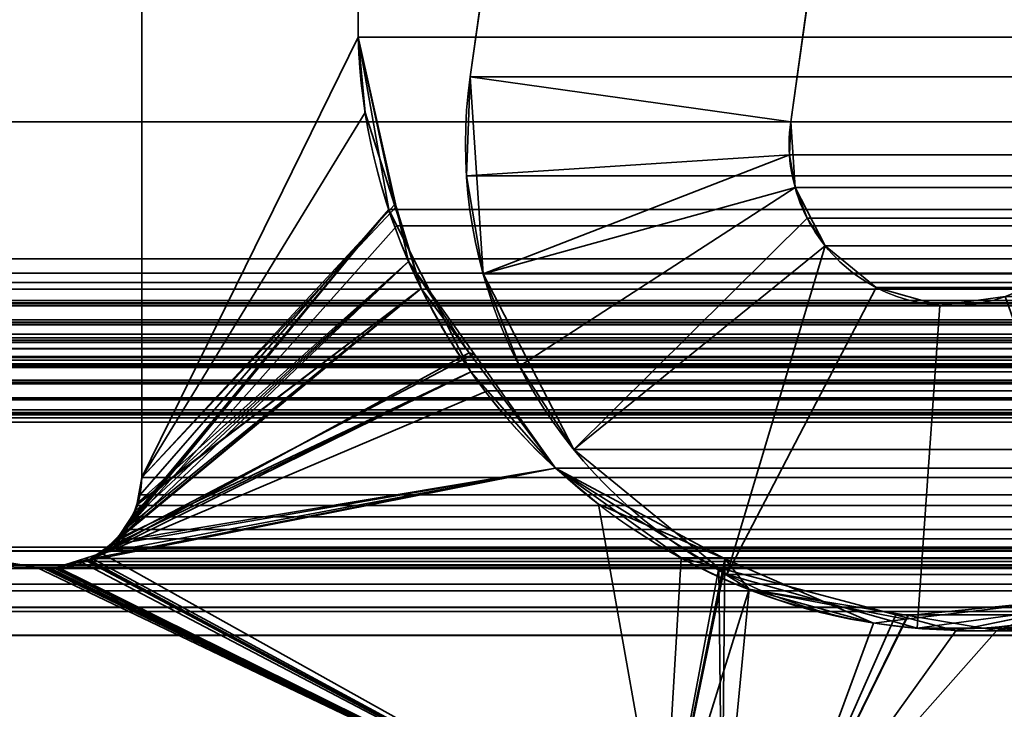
# Model space of a CAD drawing. Header units: millimetres. Extents: x -587 to 3688, y -115 to 120.
# Tile 733 of 960: x 2495.93 to 2500.5, y 4.63 to 7.83. Entities that reach past the tile are written whole.
import ezdxf

# ---------------------------------------------------------------- set-up
doc = ezdxf.new("R2010")
doc.units = ezdxf.units.MM
doc.layers.add('151', color=7, linetype='Continuous', true_color=0xffffff)

# ---------------------------------------------------------------- blocks, each defined once
blk = doc.blocks.new('UG_SURFACE_003')
at = {"layer": '151', "color": 252, "linetype": 'Continuous', "lineweight": 35}
for points in [[(3687.5, -40, 2198), (3687.5, 110, 2198), (2312.5, 110, 2198), (2312.5, -40, 2198)], [(2462.5001, -40, 2048.0001), (2462.5001, 110, 2048.0001), (3537.4999, 110, 2048.0001), (3537.4999, -40, 2048.0001)]]:
    blk.add_3dface(points, dxfattribs=at)
blk = doc.blocks.new('UG_SURFACE_089')
at = {"layer": '151', "color": 252, "linetype": 'Continuous', "lineweight": 35}
for points in [[(2498.8844, 13.7001, 2009.6157), (2498.8844, 13.7001, -7), (2498.0218, 7.5631, -7), (2498.0218, 7.5631, 2010.478)], [(2499.5072, 7.3544, 2008.9927), (2500.3698, 13.4913, 2008.1303), (2498.8844, 13.7001, 2009.6157), (2498.0218, 7.5631, 2010.478)], [(2498.0218, 7.5631, -7), (2498.8844, 13.7001, -7), (2500.3698, 13.4913, -7), (2499.5072, 7.3544, -7)], [(2500.3698, 13.4913, 2008.1303), (2499.5072, 7.3544, 2008.9927), (2499.5072, 7.3544, -7), (2500.3698, 13.4913, -7)], [(2498.0819, 6.6487, 2010.4182), (2498.0049, 7.1028, 2010.4952), (2498.0218, 7.5631, -7)], [(2498.0049, 7.1028, 2010.4952), (2498.0218, 7.5631, 2010.478), (2498.0218, 7.5631, -7)], [(2498.0218, 7.5631, 2010.478), (2498.0049, 7.1028, 2010.4952), (2499.5017, 7.2009, 2008.9984), (2499.5072, 7.3544, 2008.9927)], [(2498.0218, 7.5631, -7), (2498.0819, 6.6487, -7), (2498.0819, 6.6487, 2010.4182)], [(2499.5072, 7.3544, -7), (2499.5272, 7.0496, -7), (2498.0819, 6.6487, -7), (2498.0218, 7.5631, -7)], [(2499.5072, 7.3544, -7), (2499.5017, 7.2009, 2008.9984), (2499.5272, 7.0496, 2008.9726)], [(2499.5072, 7.3544, -7), (2499.5072, 7.3544, 2008.9927), (2499.5017, 7.2009, 2008.9984)], [(2499.5272, 7.0496, 2008.9726), (2499.5272, 7.0496, -7), (2499.5072, 7.3544, -7)], [(2499.5017, 7.2009, 2008.9984), (2498.0049, 7.1028, 2010.4952), (2498.0819, 6.6487, 2010.4182)], [(2498.0819, 6.6487, 2010.4182), (2498.2498, 6.2198, 2010.2503), (2499.5272, 7.0496, 2008.9726), (2499.5017, 7.2009, 2008.9984)], [(2499.5272, 7.0496, -7), (2499.6672, 6.778, -7), (2498.5015, 5.834, -7), (2498.0819, 6.6487, -7)], [(2499.5832, 6.9066, 2008.9169), (2499.5272, 7.0496, 2008.9726), (2498.2498, 6.2198, 2010.2503), (2498.5015, 5.834, 2009.9986)], [(2499.5272, 7.0496, -7), (2499.5832, 6.9066, 2008.9169), (2499.6672, 6.778, 2008.8329)], [(2499.5272, 7.0496, -7), (2499.5272, 7.0496, 2008.9726), (2499.5832, 6.9066, 2008.9169)], [(2499.6672, 6.778, 2008.8329), (2499.6672, 6.778, -7), (2499.5272, 7.0496, -7)], [(2498.5015, 5.834, 2009.9986), (2499.2111, 5.2542, 2009.289), (2499.6672, 6.778, 2008.8329), (2499.5832, 6.9066, 2008.9169)], [(2499.6672, 6.778, -7), (2499.9037, 6.5847, -7), (2499.2111, 5.2542, -7), (2498.5015, 5.834, -7)], [(2499.2111, 5.2542, 2009.289), (2499.9037, 6.5847, 2008.5964), (2499.6672, 6.778, 2008.8329)], [(2499.9037, 6.5847, 2008.5964), (2499.9037, 6.5847, -7), (2499.6672, 6.778, -7), (2499.6672, 6.778, 2008.8329)], [(2498.0819, 6.6487, -7), (2498.5015, 5.834, -7), (2498.5015, 5.834, 2009.9986)], [(2498.5015, 5.834, 2009.9986), (2498.2498, 6.2198, 2010.2503), (2498.0819, 6.6487, -7)], [(2498.2498, 6.2198, 2010.2503), (2498.0819, 6.6487, 2010.4182), (2498.0819, 6.6487, -7)], [(2500.1976, 6.5018, 2008.3022), (2499.9037, 6.5847, 2008.5964), (2499.2111, 5.2542, 2009.289), (2500.093, 5.0055, 2008.4069)], [(2500.093, 5.0055, -7), (2499.2111, 5.2542, -7), (2499.9037, 6.5847, -7), (2500.1976, 6.5018, -7)], [(2500.1976, 6.5018, 2008.3022), (2500.1976, 6.5018, -7), (2499.9037, 6.5847, -7), (2499.9037, 6.5847, 2008.5964)], [(2500.093, 5.0055, 2008.4069), (2501.0011, 5.1291, 2007.499), (2500.5004, 6.543, 2007.9997), (2500.1976, 6.5018, 2008.3022)], [(2501.0011, 5.1291, -7), (2500.093, 5.0055, -7), (2500.1976, 6.5018, -7), (2500.5004, 6.543, -7)], [(2500.5004, 6.543, 2007.9997), (2500.5004, 6.543, -7), (2500.1976, 6.5018, -7), (2500.1976, 6.5018, 2008.3022)], [(2498.5015, 5.834, 2009.9986), (2498.5015, 5.834, -7), (2499.2111, 5.2542, -7), (2499.2111, 5.2542, 2009.289)], [(2499.2111, 5.2542, 2009.289), (2499.2111, 5.2542, -7), (2500.093, 5.0055, -7), (2500.093, 5.0055, 2008.4069)], [(2500.093, 5.0055, 2008.4069), (2500.093, 5.0055, -7), (2501.0011, 5.1291, -7), (2501.0011, 5.1291, 2007.499)]]:
    blk.add_3dface(points, dxfattribs=at)
blk = doc.blocks.new('UG_SURFACE_090')
at = {"layer": '151', "color": 252, "linetype": 'Continuous', "lineweight": 35}
for points in [[(2498.8844, 13.7001, 2009.6157), (2498.8844, 13.7001, -7), (2498.0218, 7.5631, -7), (2498.0218, 7.5631, 2010.478)], [(2499.5072, 7.3544, 2008.9927), (2500.3698, 13.4913, 2008.1303), (2498.8844, 13.7001, 2009.6157), (2498.0218, 7.5631, 2010.478)], [(2498.0218, 7.5631, -7), (2498.8844, 13.7001, -7), (2500.3698, 13.4913, -7), (2499.5072, 7.3544, -7)], [(2500.3698, 13.4913, 2008.1303), (2499.5072, 7.3544, 2008.9927), (2499.5072, 7.3544, -7), (2500.3698, 13.4913, -7)], [(2498.0819, 6.6487, 2010.4182), (2498.0049, 7.1028, 2010.4952), (2498.0218, 7.5631, -7)], [(2498.0049, 7.1028, 2010.4952), (2498.0218, 7.5631, 2010.478), (2498.0218, 7.5631, -7)], [(2498.0218, 7.5631, 2010.478), (2498.0049, 7.1028, 2010.4952), (2499.5017, 7.2009, 2008.9984), (2499.5072, 7.3544, 2008.9927)], [(2498.0218, 7.5631, -7), (2498.0819, 6.6487, -7), (2498.0819, 6.6487, 2010.4182)], [(2499.5072, 7.3544, -7), (2499.5272, 7.0496, -7), (2498.0819, 6.6487, -7), (2498.0218, 7.5631, -7)], [(2499.5072, 7.3544, -7), (2499.5017, 7.2009, 2008.9984), (2499.5272, 7.0496, 2008.9726)], [(2499.5072, 7.3544, -7), (2499.5072, 7.3544, 2008.9927), (2499.5017, 7.2009, 2008.9984)], [(2499.5272, 7.0496, 2008.9726), (2499.5272, 7.0496, -7), (2499.5072, 7.3544, -7)], [(2499.5017, 7.2009, 2008.9984), (2498.0049, 7.1028, 2010.4952), (2498.0819, 6.6487, 2010.4182)], [(2498.0819, 6.6487, 2010.4182), (2498.2498, 6.2198, 2010.2503), (2499.5272, 7.0496, 2008.9726), (2499.5017, 7.2009, 2008.9984)], [(2499.5272, 7.0496, -7), (2499.6672, 6.778, -7), (2498.5015, 5.834, -7), (2498.0819, 6.6487, -7)], [(2499.5832, 6.9066, 2008.9169), (2499.5272, 7.0496, 2008.9726), (2498.2498, 6.2198, 2010.2503), (2498.5015, 5.834, 2009.9986)], [(2499.5272, 7.0496, -7), (2499.5832, 6.9066, 2008.9169), (2499.6672, 6.778, 2008.8329)], [(2499.5272, 7.0496, -7), (2499.5272, 7.0496, 2008.9726), (2499.5832, 6.9066, 2008.9169)], [(2499.6672, 6.778, 2008.8329), (2499.6672, 6.778, -7), (2499.5272, 7.0496, -7)], [(2498.5015, 5.834, 2009.9986), (2499.2111, 5.2542, 2009.289), (2499.6672, 6.778, 2008.8329), (2499.5832, 6.9066, 2008.9169)], [(2499.6672, 6.778, -7), (2499.9037, 6.5847, -7), (2499.2111, 5.2542, -7), (2498.5015, 5.834, -7)], [(2499.2111, 5.2542, 2009.289), (2499.9037, 6.5847, 2008.5964), (2499.6672, 6.778, 2008.8329)], [(2499.9037, 6.5847, 2008.5964), (2499.9037, 6.5847, -7), (2499.6672, 6.778, -7), (2499.6672, 6.778, 2008.8329)], [(2498.0819, 6.6487, -7), (2498.5015, 5.834, -7), (2498.5015, 5.834, 2009.9986)], [(2498.5015, 5.834, 2009.9986), (2498.2498, 6.2198, 2010.2503), (2498.0819, 6.6487, -7)], [(2498.2498, 6.2198, 2010.2503), (2498.0819, 6.6487, 2010.4182), (2498.0819, 6.6487, -7)], [(2500.1976, 6.5018, 2008.3022), (2499.9037, 6.5847, 2008.5964), (2499.2111, 5.2542, 2009.289), (2500.093, 5.0055, 2008.4069)], [(2500.093, 5.0055, -7), (2499.2111, 5.2542, -7), (2499.9037, 6.5847, -7), (2500.1976, 6.5018, -7)], [(2500.1976, 6.5018, 2008.3022), (2500.1976, 6.5018, -7), (2499.9037, 6.5847, -7), (2499.9037, 6.5847, 2008.5964)], [(2500.093, 5.0055, 2008.4069), (2501.0011, 5.1291, 2007.499), (2500.5004, 6.543, 2007.9997), (2500.1976, 6.5018, 2008.3022)], [(2501.0011, 5.1291, -7), (2500.093, 5.0055, -7), (2500.1976, 6.5018, -7), (2500.5004, 6.543, -7)], [(2500.5004, 6.543, 2007.9997), (2500.5004, 6.543, -7), (2500.1976, 6.5018, -7), (2500.1976, 6.5018, 2008.3022)], [(2498.5015, 5.834, 2009.9986), (2498.5015, 5.834, -7), (2499.2111, 5.2542, -7), (2499.2111, 5.2542, 2009.289)], [(2499.2111, 5.2542, 2009.289), (2499.2111, 5.2542, -7), (2500.093, 5.0055, -7), (2500.093, 5.0055, 2008.4069)], [(2500.093, 5.0055, 2008.4069), (2500.093, 5.0055, -7), (2501.0011, 5.1291, -7), (2501.0011, 5.1291, 2007.499)]]:
    blk.add_3dface(points, dxfattribs=at)
blk = doc.blocks.new('UG_SURFACE_093')
at = {"layer": '151', "color": 252, "linetype": 'Continuous', "lineweight": 35}
for points in [[(2486.0001, -46.92, 2022.5), (3513.9999, -46.92, 2022.5), (3513.9999, 13.92, 2022.5), (2486.0001, 13.92, 2022.5)], [(2487.5, -46.92, 2020.9999), (2487.5, 13.92, 2020.9999), (3512.5, 13.92, 2020.9999), (3512.5, -46.92, 2020.9999)], [(2498.8844, 13.7001, 2009.6157), (2498.0218, 7.5631, 2010.478), (3501.9782, 7.5631, 2010.478), (3501.1156, 13.7001, 2009.6157)], [(2498.0218, 7.5631, 2010.478), (2498.8844, 13.7001, 2009.6157), (2500.3698, 13.4913, 2008.1303), (2499.5072, 7.3544, 2008.9927)], [(2500.3698, 13.4913, 2008.1303), (3499.6302, 13.4913, 2008.1303), (3500.4928, 7.3544, 2008.9927), (2499.5072, 7.3544, 2008.9927)], [(3501.9782, 7.5631, 2010.478), (2498.0218, 7.5631, 2010.478), (2498.0049, 7.1028, 2010.4952)], [(3501.9951, 7.1028, 2010.4952), (3501.9782, 7.5631, 2010.478), (2498.0049, 7.1028, 2010.4952)], [(2499.5072, 7.3544, 2008.9927), (2499.5017, 7.2009, 2008.9984), (2498.0049, 7.1028, 2010.4952), (2498.0218, 7.5631, 2010.478)], [(2499.5017, 7.2009, 2008.9984), (3500.4928, 7.3544, 2008.9927), (3500.4983, 7.2009, 2008.9984)], [(2499.5017, 7.2009, 2008.9984), (2499.5072, 7.3544, 2008.9927), (3500.4928, 7.3544, 2008.9927)], [(2498.0819, 6.6487, 2010.4182), (2498.0049, 7.1028, 2010.4952), (2499.5017, 7.2009, 2008.9984)], [(2499.5017, 7.2009, 2008.9984), (2499.5272, 7.0496, 2008.9726), (2498.2498, 6.2198, 2010.2503), (2498.0819, 6.6487, 2010.4182)], [(3500.4983, 7.2009, 2008.9984), (3500.4728, 7.0496, 2008.9726), (2499.5272, 7.0496, 2008.9726), (2499.5017, 7.2009, 2008.9984)], [(2498.0049, 7.1028, 2010.4952), (2498.0819, 6.6487, 2010.4182), (3501.9181, 6.6487, 2010.4182), (3501.9951, 7.1028, 2010.4952)], [(2498.5015, 5.834, 2009.9986), (2498.2498, 6.2198, 2010.2503), (2499.5272, 7.0496, 2008.9726), (2499.5832, 6.9066, 2008.9169)], [(2499.5832, 6.9066, 2008.9169), (2499.5272, 7.0496, 2008.9726), (3500.4728, 7.0496, 2008.9726)], [(2499.5832, 6.9066, 2008.9169), (3500.4728, 7.0496, 2008.9726), (3500.4168, 6.9066, 2008.9169)], [(2499.5832, 6.9066, 2008.9169), (2499.6672, 6.778, 2008.8329), (2499.2111, 5.2542, 2009.289), (2498.5015, 5.834, 2009.9986)], [(3500.4168, 6.9066, 2008.9169), (3500.3328, 6.778, 2008.8329), (2499.6672, 6.778, 2008.8329), (2499.5832, 6.9066, 2008.9169)], [(2499.6672, 6.778, 2008.8329), (2499.9037, 6.5847, 2008.5964), (2499.2111, 5.2542, 2009.289)], [(3500.0963, 6.5847, 2008.5964), (2499.9037, 6.5847, 2008.5964), (2499.6672, 6.778, 2008.8329), (3500.3328, 6.778, 2008.8329)], [(3501.7502, 6.2198, 2010.2503), (2498.0819, 6.6487, 2010.4182), (2498.2498, 6.2198, 2010.2503)], [(3501.7502, 6.2198, 2010.2503), (3501.9181, 6.6487, 2010.4182), (2498.0819, 6.6487, 2010.4182)], [(2500.093, 5.0055, 2008.4069), (2499.2111, 5.2542, 2009.289), (2499.9037, 6.5847, 2008.5964), (2500.1976, 6.5018, 2008.3022)], [(3499.8024, 6.5018, 2008.3022), (2500.1976, 6.5018, 2008.3022), (2499.9037, 6.5847, 2008.5964), (3500.0963, 6.5847, 2008.5964)], [(2500.1976, 6.5018, 2008.3022), (2500.5004, 6.543, 2007.9997), (2501.0011, 5.1291, 2007.499), (2500.093, 5.0055, 2008.4069)], [(3499.4996, 6.543, 2007.9997), (2500.5004, 6.543, 2007.9997), (2500.1976, 6.5018, 2008.3022), (3499.8024, 6.5018, 2008.3022)], [(2498.2498, 6.2198, 2010.2503), (2498.5015, 5.834, 2009.9986), (3501.4985, 5.834, 2009.9986), (3501.7502, 6.2198, 2010.2503)], [(3501.4985, 5.834, 2009.9986), (2498.5015, 5.834, 2009.9986), (2499.2111, 5.2542, 2009.289), (3500.7889, 5.2542, 2009.289)], [(3500.7889, 5.2542, 2009.289), (2499.2111, 5.2542, 2009.289), (2500.093, 5.0055, 2008.4069), (3499.907, 5.0055, 2008.4069)], [(3499.907, 5.0055, 2008.4069), (2500.093, 5.0055, 2008.4069), (2501.0011, 5.1291, 2007.499), (3498.9989, 5.1291, 2007.499)]]:
    blk.add_3dface(points, dxfattribs=at)
blk = doc.blocks.new('UG_SURFACE_095')
at = {"layer": '151', "color": 7, "linetype": 'Continuous', "lineweight": 35}
for points in [[(2496.5, 5.7035, -7), (2496.5, 11.8277, -7), (2497.5021, 11.5427, -7), (2497.5021, 7.7467, -7)], [(2497.5021, 7.7467, 2010.9978), (2497.5021, 11.5427, 2010.9978), (2496.5, 11.8277, 2012.0001), (2496.5, 5.7035, 2012.0001)], [(2496.5, 11.8277, -7), (2496.5, 5.7035, -7), (2496.5, 5.7035, 2012.0001), (2496.5, 11.8277, 2012.0001)], [(2497.5021, 11.5427, 2010.9978), (2497.5021, 7.7467, 2010.9978), (2497.5021, 7.7467, -7), (2497.5021, 11.5427, -7)], [(2496.5, 5.7035, -7), (2497.5021, 7.7467, -7), (2497.679, 6.9591, -7)], [(2496.5, 5.7035, 2012.0001), (2497.535, 7.3975, 2010.9649), (2497.5021, 7.7467, 2010.9978)], [(2497.5021, 7.7467, -7), (2497.535, 7.3975, 2010.9649), (2497.6709, 6.9688, 2010.829)], [(2497.5021, 7.7467, -7), (2497.5021, 7.7467, 2010.9978), (2497.535, 7.3975, 2010.9649)], [(2497.6709, 6.9688, 2010.829), (2497.679, 6.9591, -7), (2497.5021, 7.7467, -7)], [(2497.6709, 6.9688, 2010.829), (2497.535, 7.3975, 2010.9649), (2496.5, 5.7035, 2012.0001)], [(2496.4778, 5.5852, -7), (2496.5, 5.7035, -7), (2497.679, 6.9591, -7), (2497.7357, 6.7063, -7)], [(2497.7942, 6.5802, 2010.7059), (2497.6709, 6.9688, 2010.829), (2496.5, 5.7035, 2012.0001), (2496.4824, 5.5845, 2012.0177)], [(2497.679, 6.9591, -7), (2497.6709, 6.9688, 2010.829), (2497.7942, 6.5802, 2010.7059)], [(2497.7942, 6.5802, 2010.7059), (2497.7357, 6.7063, -7), (2497.679, 6.9591, -7)], [(2496.3768, 5.4054, -7), (2497.7357, 6.7063, -7), (2498.04, 6.278, -7)], [(2497.7357, 6.7063, -7), (2496.3768, 5.4054, -7), (2496.429, 5.4852, -7)], [(2496.429, 5.4852, -7), (2496.4709, 5.5494, -7), (2497.7357, 6.7063, -7)], [(2497.7357, 6.7063, -7), (2496.4709, 5.5494, -7), (2496.4778, 5.5852, -7)], [(2497.7357, 6.7063, -7), (2497.7942, 6.5802, 2010.7059), (2498.0168, 6.2824, 2010.483)], [(2498.0168, 6.2824, 2010.483), (2498.04, 6.278, -7), (2497.7357, 6.7063, -7)], [(2498.0168, 6.2824, 2010.483), (2497.7942, 6.5802, 2010.7059), (2496.3126, 5.3527, 2012.1872)], [(2496.3503, 5.3903, 2012.1498), (2496.3126, 5.3527, 2012.1872), (2497.7942, 6.5802, 2010.7059)], [(2497.7942, 6.5802, 2010.7059), (2496.4292, 5.4695, 2012.0707), (2496.3503, 5.3903, 2012.1498)], [(2497.7942, 6.5802, 2010.7059), (2496.4817, 5.5798, 2012.0184), (2496.4349, 5.4816, 2012.0649), (2496.4292, 5.4695, 2012.0707)], [(2496.4824, 5.5845, 2012.0177), (2496.4817, 5.5798, 2012.0184), (2497.7942, 6.5802, 2010.7059)], [(2498.915, 3.8982, -7), (2489.8109, 5.381, -7), (2489.7921, 6.3024, -7), (2496.0108, 5.2872, -7)], [(2496.0108, 5.2872, 2012.4891), (2489.7921, 6.3024, 2018.708), (2489.8109, 5.381, 2018.6892)], [(2496.0108, 5.2872, -7), (2489.7921, 6.3024, -7), (2489.7921, 6.3024, 2018.708), (2496.0108, 5.2872, 2012.4891)], [(2496.3126, 5.3527, 2012.1872), (2498.4179, 5.7463, 2010.0822), (2498.0168, 6.2824, 2010.483)], [(2498.04, 6.278, -7), (2498.4179, 5.7463, -7), (2496.3768, 5.4054, -7)], [(2498.04, 6.278, -7), (2498.0168, 6.2824, 2010.483), (2498.4179, 5.7463, 2010.0822)], [(2498.4179, 5.7463, 2010.0822), (2498.4179, 5.7463, -7), (2498.04, 6.278, -7)], [(2498.915, 3.8982, -7), (2496.2494, 5.3179, -7), (2498.4179, 5.7463, -7), (2499.1953, 5.2603, -7)], [(2498.4179, 5.7463, -7), (2496.2494, 5.3179, -7), (2496.3508, 5.3876, -7)], [(2496.3126, 5.3527, 2012.1872), (2498.915, 3.8982, 2009.5851), (2498.6162, 5.5793, 2009.8839), (2498.4179, 5.7463, 2010.0822)], [(2496.3508, 5.3876, -7), (2496.3768, 5.4054, -7), (2498.4179, 5.7463, -7)], [(2498.4179, 5.7463, -7), (2498.6162, 5.5793, 2009.8839), (2499.2015, 5.3266, 2009.2983)], [(2498.4179, 5.7463, -7), (2498.4179, 5.7463, 2010.0822), (2498.6162, 5.5793, 2009.8839)], [(2499.2015, 5.3266, 2009.2983), (2499.1953, 5.2603, -7), (2498.4179, 5.7463, -7)], [(2496.4778, 5.5852, -7), (2496.4824, 5.5845, 2012.0177), (2496.5, 5.7035, 2012.0001)], [(2496.5, 5.7035, 2012.0001), (2496.5, 5.7035, -7), (2496.4778, 5.5852, -7)], [(2496.4709, 5.5494, -7), (2496.4349, 5.4816, 2012.0649), (2496.4817, 5.5798, 2012.0184)], [(2496.4817, 5.5798, 2012.0184), (2496.4778, 5.5852, -7), (2496.4709, 5.5494, -7)], [(2496.4817, 5.5798, 2012.0184), (2496.4824, 5.5845, 2012.0177), (2496.4778, 5.5852, -7)], [(2499.2015, 5.3266, 2009.2983), (2498.6162, 5.5793, 2009.8839), (2498.915, 3.8982, 2009.5851)], [(2496.4709, 5.5494, -7), (2496.429, 5.4852, -7), (2496.4349, 5.4816, 2012.0649)], [(2496.4292, 5.4695, 2012.0707), (2496.429, 5.4852, -7), (2496.3768, 5.4054, -7)], [(2496.4292, 5.4695, 2012.0707), (2496.4349, 5.4816, 2012.0649), (2496.429, 5.4852, -7)], [(2496.3768, 5.4054, -7), (2496.3503, 5.3903, 2012.1498), (2496.4292, 5.4695, 2012.0707)], [(2496.3126, 5.3527, 2012.1872), (2496.3508, 5.3876, -7), (2496.2494, 5.3179, -7)], [(2496.3126, 5.3527, 2012.1872), (2496.3503, 5.3903, 2012.1498), (2496.3508, 5.3876, -7)], [(2496.3768, 5.4054, -7), (2496.3508, 5.3876, -7), (2496.3503, 5.3903, 2012.1498)], [(2489.8109, 5.381, 2018.6892), (2498.915, 3.8982, 2009.5851), (2496.0449, 5.2832, 2012.4552), (2496.0108, 5.2872, 2012.4891)], [(2489.8109, 5.381, -7), (2498.915, 3.8982, -7), (2498.915, 3.8982, 2009.5851), (2489.8109, 5.381, 2018.6892)], [(2498.915, 3.8982, 2009.5851), (2496.3126, 5.3527, 2012.1872), (2496.2409, 5.329, 2012.259)], [(2496.2494, 5.3179, -7), (2496.2409, 5.329, 2012.259), (2496.3126, 5.3527, 2012.1872)], [(2496.1097, 5.2884, -7), (2496.1102, 5.2858, 2012.3897), (2496.2409, 5.329, 2012.259)], [(2496.2409, 5.329, 2012.259), (2496.243, 5.3165, -7), (2496.1097, 5.2884, -7)], [(2496.1097, 5.2884, -7), (2496.243, 5.3165, -7), (2498.915, 3.8982, -7)], [(2496.2409, 5.329, 2012.259), (2496.1102, 5.2858, 2012.3897), (2498.915, 3.8982, 2009.5851)], [(2496.2494, 5.3179, -7), (2496.243, 5.3165, -7), (2496.2409, 5.329, 2012.259)], [(2496.243, 5.3165, -7), (2496.2494, 5.3179, -7), (2498.915, 3.8982, -7)], [(2499.2015, 5.3266, 2009.2983), (2498.915, 3.8982, 2009.5851), (2499.1882, 3.8675, 2009.3117)], [(2499.1882, 3.8675, 2009.3117), (2499.4631, 3.8635, 2009.0368), (2499.8915, 5.0287, 2008.6086), (2499.2015, 5.3266, 2009.2983)], [(2499.315, 5.1854, -7), (2499.1953, 5.2603, -7), (2499.2015, 5.3266, 2009.2983)], [(2499.315, 5.1854, -7), (2499.2015, 5.3266, 2009.2983), (2499.8915, 5.0287, 2008.6086)], [(2496.0108, 5.2872, -7), (2496.0449, 5.2832, -7), (2498.915, 3.8982, -7)], [(2496.0449, 5.2832, -7), (2496.0108, 5.2872, -7), (2496.0108, 5.2872, 2012.4891), (2496.0449, 5.2832, 2012.4552)], [(2496.0449, 5.2832, -7), (2496.0787, 5.2819, -7), (2498.915, 3.8982, -7)], [(2496.0787, 5.2819, 2012.4211), (2496.0449, 5.2832, 2012.4552), (2498.915, 3.8982, 2009.5851)], [(2496.0449, 5.2832, 2012.4552), (2496.0787, 5.2819, 2012.4211), (2496.0787, 5.2819, -7), (2496.0449, 5.2832, -7)], [(2498.915, 3.8982, -7), (2496.0787, 5.2819, -7), (2496.1097, 5.2884, -7)], [(2496.1004, 5.2825, 2012.3997), (2496.1097, 5.2884, -7), (2496.0787, 5.2819, -7)], [(2498.915, 3.8982, 2009.5851), (2496.1004, 5.2825, 2012.3997), (2496.0787, 5.2819, 2012.4211)], [(2496.0787, 5.2819, -7), (2496.0787, 5.2819, 2012.4211), (2496.1004, 5.2825, 2012.3997)], [(2496.1004, 5.2825, 2012.3997), (2496.1102, 5.2858, 2012.3897), (2496.1097, 5.2884, -7)], [(2496.1102, 5.2858, 2012.3897), (2496.1004, 5.2825, 2012.3997), (2498.915, 3.8982, 2009.5851)], [(2499.1953, 5.2603, -7), (2499.315, 5.1854, -7), (2498.915, 3.8982, -7)], [(2499.1882, 3.8675, -7), (2498.915, 3.8982, -7), (2499.315, 5.1854, -7)], [(2499.315, 5.1854, -7), (2500.0522, 5.0629, -7), (2499.4631, 3.8635, -7), (2499.1882, 3.8675, -7)], [(2499.315, 5.1854, -7), (2499.8915, 5.0287, 2008.6086), (2500.0408, 5.0464, 2008.4591)], [(2500.0408, 5.0464, 2008.4591), (2500.0522, 5.0629, -7), (2499.315, 5.1854, -7)], [(2499.4631, 3.8635, 2009.0368), (2502.1658, 4.1071, 2006.3343), (2500.875, 5.1452, 2007.6251), (2500.0408, 5.0464, 2008.4591)], [(2500.0522, 5.0629, -7), (2500.0408, 5.0464, 2008.4591), (2500.875, 5.1452, 2007.6251)], [(2500.875, 5.1452, 2007.6251), (2500.4632, 4.9946, -7), (2500.0522, 5.0629, -7)], [(2500.875, 5.1452, 2007.6251), (2500.8707, 5.0877, -7), (2500.4632, 4.9946, -7)], [(2502.1658, 4.1071, -7), (2499.4631, 3.8635, -7), (2500.4632, 4.9946, -7), (2500.8707, 5.0877, -7)], [(2500.0522, 5.0629, -7), (2500.4632, 4.9946, -7), (2499.4631, 3.8635, -7)], [(2500.0408, 5.0464, 2008.4591), (2499.8915, 5.0287, 2008.6086), (2499.4631, 3.8635, 2009.0368)]]:
    blk.add_3dface(points, dxfattribs=at)
blk = doc.blocks.new('UG_SURFACE_096')
at = {"layer": '151', "color": 7, "linetype": 'Continuous', "lineweight": 35}
for points in [[(2489.4385, 6.7187, 2019.0616), (2489.4385, 11.8663, 2019.0616), (3510.5615, 11.8663, 2019.0616), (3510.5615, 6.7187, 2019.0616)], [(2496.5, 11.8277, 2012.0001), (2496.5, 5.7035, 2012.0001), (3503.5, 5.7035, 2012.0001), (3503.5, 11.8277, 2012.0001)], [(2497.5021, 11.5427, 2010.9978), (2497.5021, 7.7467, 2010.9978), (2496.5, 5.7035, 2012.0001), (2496.5, 11.8277, 2012.0001)], [(3511.5888, 7.3541, 2020.0887), (3511.5888, 11.6334, 2020.0887), (2488.4112, 11.6334, 2020.0887), (2488.4112, 7.3541, 2020.0887)], [(3502.4979, 11.5427, 2010.9978), (3502.4979, 7.7467, 2010.9978), (2497.5021, 7.7467, 2010.9978), (2497.5021, 11.5427, 2010.9978)], [(2497.5021, 7.7467, 2010.9978), (2497.6442, 6.9462, 2010.8557), (2496.4924, 5.6228, 2012.0077), (2496.5, 5.7035, 2012.0001)], [(2497.6442, 6.9462, 2010.8557), (2497.5021, 7.7467, 2010.9978), (3502.4979, 7.7467, 2010.9978)], [(2497.6442, 6.9462, 2010.8557), (3502.4979, 7.7467, 2010.9978), (3502.3558, 6.9462, 2010.8557)], [(3512.9354, 6.5775, 2021.4353), (3511.5888, 7.3541, 2020.0887), (2488.4112, 7.3541, 2020.0887), (2487.0646, 6.5775, 2021.4353)], [(2496.3894, 5.4187, 2012.1105), (2497.6442, 6.9462, 2010.8557), (2497.6821, 6.8713, 2010.8178)], [(2497.6442, 6.9462, 2010.8557), (2496.3894, 5.4187, 2012.1105), (2496.4192, 5.4625, 2012.0809)], [(2496.4192, 5.4625, 2012.0809), (2496.4585, 5.521, 2012.0413), (2497.6442, 6.9462, 2010.8557)], [(2497.6442, 6.9462, 2010.8557), (2496.4585, 5.521, 2012.0413), (2496.4759, 5.5732, 2012.0242), (2496.4924, 5.6228, 2012.0077)], [(3502.3558, 6.9462, 2010.8557), (3502.3179, 6.8713, 2010.8178), (2497.6821, 6.8713, 2010.8178), (2497.6442, 6.9462, 2010.8557)], [(2497.6821, 6.8713, 2010.8178), (2498.0245, 6.1935, 2010.4754), (2496.3894, 5.4187, 2012.1105)], [(2498.0245, 6.1935, 2010.4754), (2497.6821, 6.8713, 2010.8178), (3502.3179, 6.8713, 2010.8178)], [(2498.0245, 6.1935, 2010.4754), (3502.3179, 6.8713, 2010.8178), (3501.9755, 6.1935, 2010.4754)], [(2489.4385, 6.7187, 2019.0616), (3510.5565, 6.6534, 2019.0566), (3510.5557, 6.6507, 2019.0556)], [(2489.4385, 6.7187, 2019.0616), (3510.5615, 6.7187, 2019.0616), (3510.5565, 6.6534, 2019.0566)], [(3510.5557, 6.6507, 2019.0556), (2489.4474, 6.6515, 2019.0527), (2489.4385, 6.7187, 2019.0616)], [(2489.4474, 6.6515, 2019.0527), (3510.5557, 6.6507, 2019.0556), (3510.5271, 6.5518, 2019.027)], [(2489.4531, 6.6087, 2019.047), (2489.4474, 6.6515, 2019.0527), (3510.5271, 6.5518, 2019.027)], [(2487.0646, 6.5775, 2021.4353), (2486.9947, 6.5146, 2021.5054), (3513.0043, 6.5122, 2021.5044)], [(3513.0043, 6.5122, 2021.5044), (3512.9354, 6.5775, 2021.4353), (2487.0646, 6.5775, 2021.4353)], [(2489.4531, 6.6087, 2019.047), (3510.5271, 6.5518, 2019.027), (3510.5121, 6.5273, 2019.012)], [(3510.5121, 6.5273, 2019.012), (2489.4872, 6.5255, 2019.0129), (2489.4531, 6.6087, 2019.047)], [(2489.4927, 6.5122, 2019.0074), (2489.4872, 6.5255, 2019.0129), (3510.5121, 6.5273, 2019.012)], [(2489.4927, 6.5122, 2019.0074), (3510.5121, 6.5273, 2019.012), (3510.464, 6.449, 2018.9638)], [(2486.98, 6.5013, 2021.5201), (2486.9423, 6.4347, 2021.5576), (3513.0572, 6.4343, 2021.5571)], [(2486.9947, 6.5146, 2021.5054), (2486.98, 6.5013, 2021.5201), (3513.0293, 6.4886, 2021.5294)], [(2486.98, 6.5013, 2021.5201), (3513.0572, 6.4343, 2021.5571), (3513.0293, 6.4886, 2021.5294)], [(3513.0293, 6.4886, 2021.5294), (3513.0043, 6.5122, 2021.5044), (2486.9947, 6.5146, 2021.5054)], [(2489.4927, 6.5122, 2019.0074), (3510.464, 6.449, 2018.9638), (3510.4356, 6.4249, 2018.9354)], [(3510.4356, 6.4249, 2018.9354), (2489.5635, 6.4213, 2018.9364), (2489.4927, 6.5122, 2019.0074)], [(2486.9423, 6.4347, 2021.5576), (2486.9366, 6.4244, 2021.5633), (3513.0627, 6.4236, 2021.5626)], [(3513.0627, 6.4236, 2021.5626), (3513.0572, 6.4343, 2021.5571), (2486.9423, 6.4347, 2021.5576)], [(2486.9354, 6.4222, 2021.5647), (2486.9158, 6.3416, 2021.5843), (3513.0839, 6.331, 2021.584)], [(2486.9366, 6.4244, 2021.5633), (2486.9354, 6.4222, 2021.5647), (3513.068, 6.4131, 2021.5681)], [(2486.9354, 6.4222, 2021.5647), (3513.0839, 6.331, 2021.584), (3513.068, 6.4131, 2021.5681)], [(3513.068, 6.4131, 2021.5681), (3513.0627, 6.4236, 2021.5626), (2486.9366, 6.4244, 2021.5633)], [(2489.5704, 6.4125, 2018.9295), (2489.5635, 6.4213, 2018.9364), (3510.4356, 6.4249, 2018.9354)], [(2489.625, 6.3688, 2018.8751), (2489.5704, 6.4125, 2018.9295), (3510.4356, 6.4249, 2018.9354)], [(2489.625, 6.3688, 2018.8751), (3510.4356, 6.4249, 2018.9354), (3510.3528, 6.3547, 2018.8527)], [(2489.625, 6.3688, 2018.8751), (3510.3528, 6.3547, 2018.8527), (3510.3343, 6.3481, 2018.8344)], [(3510.3343, 6.3481, 2018.8344), (2489.6665, 6.3524, 2018.8336), (2489.625, 6.3688, 2018.8751)], [(2489.6665, 6.3524, 2018.8336), (3510.3343, 6.3481, 2018.8344), (3510.2079, 6.3024, 2018.708)], [(3510.2079, 6.3024, 2018.708), (2489.7921, 6.3024, 2018.708), (2489.6665, 6.3524, 2018.8336)], [(3513.0792, 6.243, 2021.5793), (2486.9153, 6.3315, 2021.5845), (2486.9142, 6.3011, 2021.5859)], [(2486.9142, 6.3011, 2021.5859), (2486.9235, 6.2316, 2021.5766), (3513.0765, 6.2316, 2021.5766)], [(3513.0765, 6.2316, 2021.5766), (3513.0792, 6.243, 2021.5793), (2486.9142, 6.3011, 2021.5859)], [(2486.9158, 6.3416, 2021.5843), (2486.9153, 6.3315, 2021.5845), (3513.0839, 6.331, 2021.584)], [(2486.9153, 6.3315, 2021.5845), (3513.0792, 6.243, 2021.5793), (3513.0856, 6.3226, 2021.5857)], [(3513.0856, 6.3226, 2021.5857), (3513.0839, 6.331, 2021.584), (2486.9153, 6.3315, 2021.5845)], [(2496.0108, 5.2872, 2012.4891), (2489.7921, 6.3024, 2018.708), (3510.2079, 6.3024, 2018.708), (3503.9892, 5.2872, 2012.4891)], [(2498.915, 3.8982, 2009.5851), (2489.8109, 5.381, 2018.6892), (2489.7921, 6.3024, 2018.708), (2496.0108, 5.2872, 2012.4891)], [(2487.9708, 6.2483, 2020.529), (2488.0657, 6.2609, 2020.4341), (3511.9343, 6.2604, 2020.4341)], [(3511.9343, 6.2604, 2020.4341), (3512.0292, 6.2483, 2020.529), (2487.9708, 6.2483, 2020.529)], [(3511.8949, 6.2655, 2020.395), (2488.0657, 6.2609, 2020.4341), (2488.1022, 6.2657, 2020.3977)], [(3511.8949, 6.2655, 2020.395), (3511.9343, 6.2604, 2020.4341), (2488.0657, 6.2609, 2020.4341)], [(2488.1022, 6.2657, 2020.3977), (3511.843, 6.248, 2020.3431), (3511.8949, 6.2655, 2020.395)], [(2488.1022, 6.2657, 2020.3977), (2488.157, 6.2479, 2020.3431), (3511.843, 6.248, 2020.3431)], [(3513.0765, 6.2316, 2021.5766), (2486.9235, 6.2316, 2021.5766), (2486.9275, 6.2218, 2021.5724)], [(2486.9275, 6.2218, 2021.5724), (3513.0737, 6.2208, 2021.5735), (3513.0765, 6.2316, 2021.5766)], [(3513.0727, 6.2181, 2021.5728), (2486.9275, 6.2218, 2021.5724), (2486.9597, 6.1447, 2021.5404)], [(3513.0727, 6.2181, 2021.5728), (3513.0737, 6.2208, 2021.5735), (2486.9275, 6.2218, 2021.5724)], [(3513.0727, 6.2181, 2021.5728), (2486.9597, 6.1447, 2021.5404), (2486.9657, 6.1377, 2021.5344)], [(2486.9657, 6.1377, 2021.5344), (3513.0346, 6.1368, 2021.5347), (3513.0727, 6.2181, 2021.5728)], [(3512.0292, 6.2483, 2020.529), (3512.6932, 6.0016, 2021.1933), (2487.3068, 6.0016, 2021.1933), (2487.9708, 6.2483, 2020.529)], [(3511.7714, 6.2239, 2020.2715), (3511.843, 6.248, 2020.3431), (2488.157, 6.2479, 2020.3431)], [(3511.7714, 6.2239, 2020.2715), (2488.157, 6.2479, 2020.3431), (2488.2264, 6.2251, 2020.2734)], [(2488.2264, 6.2251, 2020.2734), (3511.7602, 6.214, 2020.2601), (3511.7714, 6.2239, 2020.2715)], [(2488.2264, 6.2251, 2020.2734), (2488.2398, 6.2136, 2020.2603), (3511.7602, 6.214, 2020.2601)], [(3511.7602, 6.214, 2020.2601), (2488.2398, 6.2136, 2020.2603), (2488.3065, 6.1556, 2020.1936)], [(2488.3065, 6.1556, 2020.1936), (3511.6937, 6.1552, 2020.1936), (3511.7602, 6.214, 2020.2601)], [(2496.2699, 5.3276, 2012.2302), (2498.0245, 6.1935, 2010.4754), (2498.1017, 6.1057, 2010.3981)], [(2498.0245, 6.1935, 2010.4754), (2496.2699, 5.3276, 2012.2302), (2496.3293, 5.3728, 2012.1708)], [(2496.3293, 5.3728, 2012.1708), (2496.3894, 5.4187, 2012.1105), (2498.0245, 6.1935, 2010.4754)], [(3501.9755, 6.1935, 2010.4754), (3501.8983, 6.1057, 2010.3981), (2498.1017, 6.1057, 2010.3981), (2498.0245, 6.1935, 2010.4754)], [(3513.0346, 6.1368, 2021.5347), (2486.9657, 6.1377, 2021.5344), (2487.0267, 6.0664, 2021.4734)], [(3513.0327, 6.1326, 2021.5328), (3513.0346, 6.1368, 2021.5347), (2487.0267, 6.0664, 2021.4734)], [(3513.0327, 6.1326, 2021.5328), (2487.0267, 6.0664, 2021.4734), (2487.0315, 6.0638, 2021.4686)], [(2487.0315, 6.0638, 2021.4686), (3512.9681, 6.0644, 2021.4682), (3513.0327, 6.1326, 2021.5328)], [(3511.6918, 6.1535, 2020.1917), (2488.3065, 6.1556, 2020.1936), (2488.307, 6.1552, 2020.1931)], [(3511.6918, 6.1535, 2020.1917), (3511.6937, 6.1552, 2020.1936), (2488.3065, 6.1556, 2020.1936)], [(2488.307, 6.1552, 2020.1931), (3511.6465, 6.0731, 2020.1464), (3511.6918, 6.1535, 2020.1917)], [(2488.307, 6.1552, 2020.1931), (2488.3535, 6.0731, 2020.1464), (3511.6465, 6.0731, 2020.1464)], [(3511.6327, 6.0214, 2020.1328), (2488.3535, 6.0731, 2020.1464), (2488.3714, 5.981, 2020.1285)], [(3511.6327, 6.0214, 2020.1328), (3511.6465, 6.0731, 2020.1464), (2488.3535, 6.0731, 2020.1464)], [(2498.1017, 6.1057, 2010.3981), (2498.4179, 5.7463, 2010.0822), (2496.2699, 5.3276, 2012.2302)], [(2498.1017, 6.1057, 2010.3981), (3501.8983, 6.1057, 2010.3981), (3501.5821, 5.7463, 2010.0822), (2498.4179, 5.7463, 2010.0822)], [(3512.9592, 6.0552, 2021.4593), (3512.9681, 6.0644, 2021.4682), (2487.0315, 6.0638, 2021.4686)], [(2487.0315, 6.0638, 2021.4686), (2487.1159, 6.0181, 2021.384), (3512.8839, 6.0204, 2021.3838)], [(3512.8839, 6.0204, 2021.3838), (3512.9592, 6.0552, 2021.4593), (2487.0315, 6.0638, 2021.4686)], [(3512.8839, 6.0204, 2021.3838), (2487.1159, 6.0181, 2021.384), (2487.1392, 6.0054, 2021.3606)], [(3512.8386, 5.9996, 2021.3387), (3512.8839, 6.0204, 2021.3838), (2487.1392, 6.0054, 2021.3606)], [(2487.1392, 6.0054, 2021.3606), (2487.2069, 5.999, 2021.2929), (3512.7933, 6.0002, 2021.2932)], [(3512.7933, 6.0002, 2021.2932), (3512.8386, 5.9996, 2021.3387), (2487.1392, 6.0054, 2021.3606)], [(2487.2069, 5.999, 2021.2929), (2487.263, 5.9938, 2021.2369), (3512.6932, 6.0016, 2021.1933)], [(3512.6932, 6.0016, 2021.1933), (3512.7933, 6.0002, 2021.2932), (2487.2069, 5.999, 2021.2929)], [(2487.263, 5.9938, 2021.2369), (2487.3068, 6.0016, 2021.1933), (3512.6932, 6.0016, 2021.1933)], [(2488.3714, 5.981, 2020.1285), (3511.6284, 5.9608, 2020.1285), (3511.6327, 6.0214, 2020.1328)], [(2488.3714, 5.981, 2020.1285), (2488.3716, 5.9608, 2020.1285), (3511.6284, 5.9608, 2020.1285)], [(3511.6749, 2.6459, 2020.175), (3511.6284, 5.9608, 2020.1285), (2488.3716, 5.9608, 2020.1285), (2488.3251, 2.6459, 2020.175)], [(2498.4179, 5.7463, 2010.0822), (2498.9998, 5.3308, 2009.5), (2498.915, 3.8982, 2009.5851), (2496.2699, 5.3276, 2012.2302)], [(2498.4179, 5.7463, 2010.0822), (3501.5821, 5.7463, 2010.0822), (3501.0002, 5.3308, 2009.5)], [(2498.9998, 5.3308, 2009.5), (2498.4179, 5.7463, 2010.0822), (3501.0002, 5.3308, 2009.5)], [(3503.5145, 5.5934, 2012.0144), (2496.5, 5.7035, 2012.0001), (2496.4924, 5.6228, 2012.0077)], [(3503.5145, 5.5934, 2012.0144), (3503.5, 5.7035, 2012.0001), (2496.5, 5.7035, 2012.0001)], [(2496.4924, 5.6228, 2012.0077), (2496.4759, 5.5732, 2012.0242), (3503.5229, 5.5726, 2012.023)], [(2496.4924, 5.6228, 2012.0077), (3503.5229, 5.5726, 2012.023), (3503.5145, 5.5934, 2012.0144)], [(3503.5539, 5.4968, 2012.054), (2496.4759, 5.5732, 2012.0242), (2496.4585, 5.521, 2012.0413)], [(3503.5539, 5.4968, 2012.054), (3503.5229, 5.5726, 2012.023), (2496.4759, 5.5732, 2012.0242)], [(2496.4585, 5.521, 2012.0413), (2496.4192, 5.4625, 2012.0809), (3503.5808, 5.4631, 2012.0807)], [(2496.4585, 5.521, 2012.0413), (3503.5808, 5.4631, 2012.0807), (3503.5539, 5.4968, 2012.054)], [(3503.6373, 5.392, 2012.1372), (2496.4192, 5.4625, 2012.0809), (2496.3894, 5.4187, 2012.1105)], [(3503.6373, 5.392, 2012.1372), (3503.5808, 5.4631, 2012.0807), (2496.4192, 5.4625, 2012.0809)], [(2496.3894, 5.4187, 2012.1105), (2496.3293, 5.3728, 2012.1708), (3503.6702, 5.3722, 2012.1701)], [(2496.3894, 5.4187, 2012.1105), (3503.6702, 5.3722, 2012.1701), (3503.6373, 5.392, 2012.1372)], [(2489.557, 5.2979, 2018.9431), (2489.6746, 5.3615, 2018.8253), (3510.3247, 5.3519, 2018.8246)], [(3510.3247, 5.3519, 2018.8246), (3510.3974, 5.3323, 2018.8975), (2489.557, 5.2979, 2018.9431)], [(3510.2162, 5.3809, 2018.7163), (2489.6746, 5.3615, 2018.8253), (2489.6784, 5.3634, 2018.8217)], [(3510.2162, 5.3809, 2018.7163), (3510.3247, 5.3519, 2018.8246), (2489.6746, 5.3615, 2018.8253)], [(2489.6784, 5.3634, 2018.8217), (2489.8109, 5.381, 2018.6892), (3510.1891, 5.381, 2018.6892)], [(3510.1891, 5.381, 2018.6892), (3510.2162, 5.3809, 2018.7163), (2489.6784, 5.3634, 2018.8217)], [(2489.8109, 5.381, 2018.6892), (2498.915, 3.8982, 2009.5851), (3501.085, 3.8982, 2009.5851), (3510.1891, 5.381, 2018.6892)], [(3503.7794, 5.3064, 2012.2793), (2496.3293, 5.3728, 2012.1708), (2496.2699, 5.3276, 2012.2302)], [(3503.7794, 5.3064, 2012.2793), (3503.6702, 5.3722, 2012.1701), (2496.3293, 5.3728, 2012.1708)], [(3510.5202, 5.2345, 2019.0203), (2489.5282, 5.2822, 2018.9719), (2489.557, 5.2979, 2018.9431)], [(3510.3974, 5.3323, 2018.8975), (3510.442, 5.2969, 2018.9419), (2489.557, 5.2979, 2018.9431)], [(2489.557, 5.2979, 2018.9431), (3510.442, 5.2969, 2018.9419), (3510.5202, 5.2345, 2019.0203)], [(3503.7854, 5.3054, 2012.2852), (2496.2139, 5.3143, 2012.2859), (2496.093, 5.2853, 2012.4068)], [(2496.093, 5.2853, 2012.4068), (2496.2139, 5.3143, 2012.2859), (2498.915, 3.8982, 2009.5851)], [(2496.093, 5.2853, 2012.4068), (3503.9067, 5.2844, 2012.4068), (3503.7854, 5.3054, 2012.2852)], [(2496.2699, 5.3276, 2012.2302), (2496.2139, 5.3143, 2012.2859), (3503.7854, 5.3054, 2012.2852)], [(2496.2139, 5.3143, 2012.2859), (2496.2699, 5.3276, 2012.2302), (2498.915, 3.8982, 2009.5851)], [(2496.2699, 5.3276, 2012.2302), (3503.7854, 5.3054, 2012.2852), (3503.7794, 5.3064, 2012.2793)], [(2498.915, 3.8982, 2009.5851), (2498.9998, 5.3308, 2009.5), (2499.1746, 5.2845, 2009.3255)], [(3501.0002, 5.3308, 2009.5), (3500.8254, 5.2845, 2009.3255), (2499.1746, 5.2845, 2009.3255), (2498.9998, 5.3308, 2009.5)], [(3510.5202, 5.2345, 2019.0203), (2489.465, 5.2088, 2019.0351), (2489.5282, 5.2822, 2018.9719)], [(2496.062, 5.2822, 2012.4381), (2496.0108, 5.2872, 2012.4891), (3503.9892, 5.2872, 2012.4891)], [(2496.0108, 5.2872, 2012.4891), (2496.062, 5.2822, 2012.4381), (2498.915, 3.8982, 2009.5851)], [(2496.0787, 5.2819, 2012.4211), (2496.062, 5.2822, 2012.4381), (3503.9892, 5.2872, 2012.4891)], [(2496.062, 5.2822, 2012.4381), (2496.0787, 5.2819, 2012.4211), (2498.915, 3.8982, 2009.5851)], [(3503.9892, 5.2872, 2012.4891), (3503.9213, 5.2819, 2012.4211), (2496.0787, 5.2819, 2012.4211)], [(3503.9067, 5.2844, 2012.4068), (2496.093, 5.2853, 2012.4068), (2496.0787, 5.2819, 2012.4211)], [(2498.915, 3.8982, 2009.5851), (2496.0787, 5.2819, 2012.4211), (2496.093, 5.2853, 2012.4068)], [(2496.0787, 5.2819, 2012.4211), (3503.9213, 5.2819, 2012.4211), (3503.9067, 5.2844, 2012.4068)], [(2499.1899, 3.8674, 2009.3102), (2498.915, 3.8982, 2009.5851), (2499.1746, 5.2845, 2009.3255)], [(2499.1746, 5.2845, 2009.3255), (2499.9952, 5.0668, 2008.5049), (2499.4631, 3.8635, 2009.0368), (2499.1899, 3.8674, 2009.3102)], [(2499.1746, 5.2845, 2009.3255), (3500.8254, 5.2845, 2009.3255), (3500.0048, 5.0668, 2008.5049), (2499.9952, 5.0668, 2008.5049)], [(3510.5615, 5.178, 2019.0616), (2489.4385, 5.178, 2019.0616), (2489.465, 5.2088, 2019.0351)], [(3510.5202, 5.2345, 2019.0203), (3510.5367, 5.2122, 2019.0365), (2489.465, 5.2088, 2019.0351)], [(2489.465, 5.2088, 2019.0351), (3510.5367, 5.2122, 2019.0365), (3510.5615, 5.178, 2019.0616)], [(3510.5615, 5.178, 2019.0616), (2489.4042, 5.1012, 2019.0959), (2489.4385, 5.178, 2019.0616)], [(3510.5615, 5.178, 2019.0616), (3510.5958, 5.1012, 2019.0959), (2489.4042, 5.1012, 2019.0959)], [(2502.1658, 4.1071, 2006.3343), (2499.4631, 3.8635, 2009.0368), (2500.2728, 4.9932, 2008.2273), (2500.8571, 5.113, 2007.643)], [(3499.7272, 4.9932, 2008.2273), (2500.8571, 5.113, 2007.643), (2500.2728, 4.9932, 2008.2273)], [(3510.6044, 5.0824, 2019.1042), (2489.3775, 4.9715, 2019.1224), (2489.3956, 5.0824, 2019.1042)], [(3510.6044, 5.0824, 2019.1042), (3510.6225, 4.9715, 2019.1224), (2489.3775, 4.9715, 2019.1224)], [(2489.3956, 5.0824, 2019.1042), (2489.4042, 5.1012, 2019.0959), (3510.5958, 5.1012, 2019.0959), (3510.6044, 5.0824, 2019.1042)], [(2499.9952, 5.0668, 2008.5049), (2500.2728, 4.9932, 2008.2273), (2499.4631, 3.8635, 2009.0368)], [(2500.2728, 4.9932, 2008.2273), (2499.9952, 5.0668, 2008.5049), (3500.0048, 5.0668, 2008.5049)], [(2500.2728, 4.9932, 2008.2273), (3500.0048, 5.0668, 2008.5049), (3499.7272, 4.9932, 2008.2273)], [(2489.295, 2.0412, 2019.2049), (2489.3775, 4.9715, 2019.1224), (3510.6225, 4.9715, 2019.1224), (3510.705, 2.0412, 2019.2049)]]:
    blk.add_3dface(points, dxfattribs=at)

msp = doc.modelspace()

# ---------------------------------------------------------------- linework, layer by layer
at = {"layer": '151', "color": 252, "linetype": 'Continuous', "lineweight": -3, "true_color": 0x939598}
for p, q in [((2498.0219, 7.5631, -7), (2498.8844, 13.7001, -7)), ((2498.8844, 13.7001, 2009.6156), (2498.0219, 7.5631, 2010.4781)), ((2498.0219, 7.5631, -7), (2498.8844, 13.7001, -7)), ((2498.8844, 13.7001, 2009.6156), (2498.0219, 7.5631, 2010.4781)), ((2498.8844, 13.7001, 2009.6156), (2498.0219, 7.5631, 2010.4781)), ((2500.3698, 13.4913, 2008.1302), (2499.5073, 7.3544, 2008.9927)), ((2499.5073, 7.3544, -7), (2500.3698, 13.4913, -7)), ((2500.3698, 13.4913, 2008.1302), (2499.5073, 7.3544, 2008.9927)), ((2500.3698, 13.4913, 2008.1302), (2499.5073, 7.3544, 2008.9927)), ((2499.5073, 7.3544, -7), (2500.3698, 13.4913, -7)), ((2496.5, 5.7035, 2012), (2496.5, 11.8277, 2012)), ((2496.5, 5.7035, 2012), (2496.5, 11.8277, 2012)), ((2496.5, 11.8277, -7), (2496.5, 5.7035, -7)), ((2497.5021, 11.5427, 2010.9979), (2497.5021, 7.7467, 2010.9979)), ((2497.5021, 11.5427, -7), (2497.5021, 7.7467, -7)), ((2497.5021, 11.5427, 2010.9979), (2497.5021, 7.7467, 2010.9979)), ((3502.4979, 7.7467, 2010.9979), (2497.5021, 7.7467, 2010.9979)), ((2497.5021, 7.7467, 2010.9979), (2497.5021, 7.7467, -7)), ((2498.0219, 7.5631, 2010.4781), (2498.0219, 7.5631, -7)), ((3501.9781, 7.5631, 2010.4781), (2498.0219, 7.5631, 2010.4781)), ((2498.0219, 7.5631, 2010.4781), (2498.0219, 7.5631, -7)), ((3511.5888, 7.3541, 2020.0888), (2488.4112, 7.3541, 2020.0888)), ((2499.5073, 7.3544, 2008.9927), (2499.5073, 7.3544, -7)), ((2499.5073, 7.3544, 2008.9927), (2499.5073, 7.3544, -7)), ((3500.4927, 7.3544, 2008.9927), (2499.5073, 7.3544, 2008.9927)), ((2489.4385, 6.7187, 2019.0615), (3510.5615, 6.7187, 2019.0615)), ((3512.9353, 6.5775, 2021.4353), (2487.0647, 6.5775, 2021.4353)), ((2489.7921, 6.3024, 2018.7079), (2496.0108, 5.2872, 2012.4892)), ((2489.7921, 6.3024, 2018.7079), (3510.2079, 6.3024, 2018.7079)), ((2496.0108, 5.2872, -7), (2489.7921, 6.3024, -7)), ((2489.7921, 6.3024, 2018.7079), (2496.0108, 5.2872, 2012.4892)), ((3513.0766, 6.2316, 2021.5766), (2486.9234, 6.2316, 2021.5766)), ((3512.0291, 6.2483, 2020.5291), (2487.9709, 6.2483, 2020.5291)), ((3511.6465, 6.0731, 2020.1465), (2488.3535, 6.0731, 2020.1465)), ((3512.6932, 6.0016, 2021.1932), (2487.3068, 6.0016, 2021.1932)), ((2488.3716, 5.9608, 2020.1284), (3511.6284, 5.9608, 2020.1284)), ((3501.5821, 5.7463, 2010.0821), (2498.4179, 5.7463, 2010.0821)), ((2498.4179, 5.7463, 2010.0821), (2498.4179, 5.7463, -7)), ((2496.5, 5.7035, 2012), (3503.5, 5.7035, 2012)), ((2496.5, 5.7035, -7), (2496.5, 5.7035, 2012)), ((2489.8109, 5.381, 2018.6891), (3510.1891, 5.381, 2018.6891)), ((2496.0108, 5.2872, 2012.4892), (3503.9892, 5.2872, 2012.4892)), ((2496.0108, 5.2872, -7), (2496.0108, 5.2872, 2012.4892)), ((2496.0788, 5.2819, 2012.4212), (3503.9212, 5.2819, 2012.4212)), ((2496.0788, 5.2819, -7), (2496.0788, 5.2819, 2012.4212)), ((2489.3776, 4.9715, 2019.1224), (3510.6224, 4.9715, 2019.1224))]:
    msp.add_line(p, q, dxfattribs=at)
at = {"layer": '151', "color": 252, "linetype": 'Continuous', "lineweight": -3, "true_color": 0x939598, "extrusion": (0, 0, -1)}
for radius in [2.25, 2.25, 0.75, 0.75]:
    msp.add_arc((-2500.25, 7.25, 7), radius, 180, 8, dxfattribs=at)
at = {"layer": '151', "color": 252, "linetype": 'Continuous', "lineweight": -3, "true_color": 0x939598, "extrusion": (0.707107, 6.12323e-17, 0.707107)}
for major_axis in [(-2.25, 0, 2.25), (-2.25, 0, 2.25), (-2.25, 0, 2.25), (-0.75, 0, 0.75), (-0.75, 0, 0.75), (-0.75, 0, 0.75)]:
    msp.add_ellipse((2500.25, 7.25, 2008.25), major_axis=major_axis, ratio=0.707107, start_param=6.143559, end_param=9.424778, dxfattribs=at)
at = {"layer": '151', "color": 252, "linetype": 'Continuous', "lineweight": -3, "true_color": 0x939598}
for points in [[(2498.4179, 5.7463, 2010.0821), (2497.8568, 6.2631, 2010.6432), (2497.5269, 6.9842, 2010.9731), (2497.5021, 7.7467, 2010.9979)], [(2498.4179, 5.7463, 2010.0821), (2497.9257, 6.1997, 2010.5743), (2497.5292, 6.9122, 2010.9708), (2497.5021, 7.7467, 2010.9979)], [(2498.4179, 5.7463, -7), (2497.8568, 6.2631, -7), (2497.5269, 6.9842, -7), (2497.5021, 7.7467, -7)], [(2502.4408, 5.9099, 2006.0592), (2501.3754, 4.7534, 2007.1246), (2499.574, 4.6801, 2008.926), (2498.4179, 5.7463, 2010.0821)], [(2502.4408, 5.9099, -7), (2501.3754, 4.7534, -7), (2499.574, 4.6801, -7), (2498.4179, 5.7463, -7)], [(2496.0788, 5.2819, -7), (2496.3117, 5.2819, -7), (2496.5, 5.4706, -7), (2496.5, 5.7035, -7)], [(2496.5, 5.7035, 2012), (2496.5, 5.4706, 2012), (2496.3117, 5.2819, 2012.1883), (2496.0788, 5.2819, 2012.4212)], [(2496.0108, 5.2872, -7), (2496.0335, 5.2837, -7), (2496.0561, 5.2819, -7), (2496.0788, 5.2819, -7)], [(2496.0788, 5.2819, 2012.4212), (2496.0561, 5.2819, 2012.4439), (2496.0335, 5.2837, 2012.4665), (2496.0108, 5.2872, 2012.4892)]]:
    msp.add_open_spline(points, degree=3, dxfattribs=at)
for points, knots in [([(2502.4408, 5.9099, 2006.0592), (2501.871, 5.2914, 2006.629), (2501.1602, 5.0196, 2007.3398), (2499.7394, 4.9686, 2008.7606), (2499.0184, 5.1925, 2009.4816), (2498.4179, 5.7463, 2010.0821)], [0, 0, 0, 0, 0.5, 0.5, 1, 1, 1, 1]), ([(2496.0788, 5.2819, 2012.4212), (2496.1434, 5.2819, 2012.3566), (2496.2091, 5.2966, 2012.2909), (2496.3125, 5.3493, 2012.1875), (2496.3537, 5.3796, 2012.1463), (2496.4159, 5.4476, 2012.0841), (2496.4399, 5.482, 2012.0601), (2496.4735, 5.552, 2012.0265), (2496.4853, 5.5867, 2012.0147), (2496.4974, 5.649, 2012.0026), (2496.5, 5.6764, 2012), (2496.5, 5.7035, 2012)], [0, 0, 0, 0, 0.34374, 0.34374, 0.583452, 0.583452, 0.759558, 0.759558, 0.899358, 0.899358, 1, 1, 1, 1]), ([(2496.0108, 5.2872, 2012.4892), (2496.0136, 5.2868, 2012.4864), (2496.0165, 5.2864, 2012.4835), (2496.0221, 5.2856, 2012.4779), (2496.025, 5.2852, 2012.475), (2496.0307, 5.2846, 2012.4693), (2496.0335, 5.2843, 2012.4665), (2496.0392, 5.2837, 2012.4608), (2496.042, 5.2835, 2012.458), (2496.0477, 5.283, 2012.4523), (2496.0506, 5.2828, 2012.4494), (2496.0563, 5.2825, 2012.4437), (2496.0591, 5.2823, 2012.4409), (2496.0676, 5.282, 2012.4324), (2496.0732, 5.2819, 2012.4268), (2496.0788, 5.2819, 2012.4212)], [0, 0, 0, 0, 0.125508, 0.125508, 0.251016, 0.251016, 0.376525, 0.376525, 0.502033, 0.502033, 0.627541, 0.627541, 0.75305, 0.75305, 1, 1, 1, 1])]:
    msp.add_open_spline(points, degree=3, knots=knots, dxfattribs=at)

# ---------------------------------------------------------------- block references
for name in ['UG_SURFACE_089', 'UG_SURFACE_090', 'UG_SURFACE_093', 'UG_SURFACE_003', 'UG_SURFACE_095', 'UG_SURFACE_096']:
    msp.add_blockref(name, (0, 0), dxfattribs=at)

doc.saveas('drawing.dxf')
